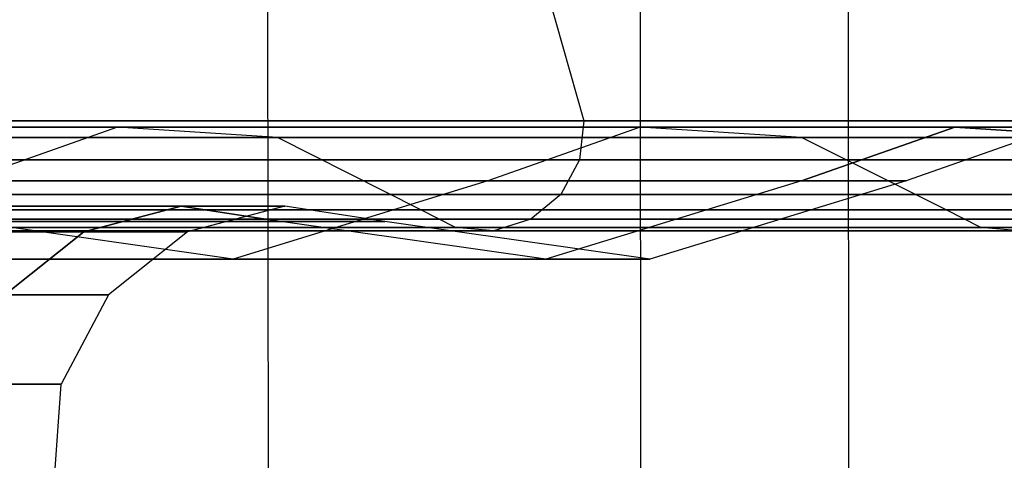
# Model space of a CAD drawing. Extents: x -172 to 172, y -29 to 28.
# Tile 910 of 914: x 162.86 to 165.26, y 4.64 to 5.72. Entities that reach past the tile are written whole.
import ezdxf

# ---------------------------------------------------------------- set-up
doc = ezdxf.new("R2010")
doc.units = 0
doc.header["$LTSCALE"] = 25.4
doc.layers.get('0').update_dxf_attribs({"linetype": 'CONTINUOUS'})

# ---------------------------------------------------------------- blocks, each defined once
blk = doc.blocks.new('RYFLO_AURA_STL')
at = {"color": 0}
for p, q in [((163.4776, -7.3033, -1196.5922), (163.4671, 7.0967, -1196.5952)), ((163.4776, -7.3033, -1196.5922), (163.4671, 7.0967, -1196.5952)), ((163.4776, -7.3033, -1289.9081), (163.4671, 7.0967, -1289.905)), ((163.4776, -7.3033, -1289.9081), (163.4671, 7.0967, -1289.905)), ((164.3746, 6.146, -1203.7872), (164.3838, -6.354, -1203.785)), ((164.3746, 6.146, -1203.7872), (164.3838, -6.354, -1203.785)), ((164.3746, 6.146, -1282.713), (164.3838, -6.354, -1282.7152)), ((164.3746, 6.146, -1282.713), (164.3838, -6.354, -1282.7152)), ((164.8813, 6.146, -1205.9613), (164.8906, -6.354, -1205.9592)), ((164.8813, 6.146, -1205.9613), (164.8906, -6.354, -1205.9592)), ((164.8813, 6.146, -1280.5389), (164.8906, -6.354, -1280.541)), ((164.8813, 6.146, -1280.5389), (164.8906, -6.354, -1280.541)), ((164.1278, 5.8561, -1215.6151), (164.2377, 5.4693, -1215.5967)), ((164.1278, 5.8561, -1215.6151), (164.2377, 5.4693, -1215.5967)), ((164.1278, 5.8561, -1270.8851), (164.2377, 5.4693, -1270.9036)), ((164.1278, 5.8561, -1270.8851), (164.2377, 5.4693, -1270.9036)), ((163.1011, 5.454, -1215.788), (161.3228, 5.454, -1206.7661)), ((161.3228, 5.454, -1279.7341), (163.1011, 5.454, -1270.7123)), ((163.1011, 5.454, -1215.788), (161.3228, 5.454, -1206.7661)), ((161.3228, 5.454, -1279.7341), (163.1011, 5.454, -1270.7123)), ((164.2377, 5.4693, -1215.5967), (162.447, 5.4693, -1206.5118)), ((162.447, 5.4693, -1279.9884), (164.2377, 5.4693, -1270.9036)), ((164.2377, 5.4693, -1215.5967), (162.447, 5.4693, -1206.5118)), ((162.447, 5.4693, -1279.9884), (164.2377, 5.4693, -1270.9036)), ((163.1011, 5.454, -1215.788), (162.7323, 5.3235, -1215.8501)), ((163.1011, 5.454, -1215.788), (162.7323, 5.3235, -1215.8501)), ((163.1011, 5.454, -1270.7123), (162.7323, 5.3235, -1270.6501)), ((163.1011, 5.454, -1270.7123), (162.7323, 5.3235, -1270.6501)), ((164.3752, 5.454, -1224.8948), (163.1011, 5.454, -1215.788)), ((163.1011, 5.454, -1270.7123), (164.3752, 5.454, -1261.6055)), ((163.4909, 5.429, -1215.7224), (163.1011, 5.454, -1215.788)), ((164.3752, 5.454, -1224.8948), (163.1011, 5.454, -1215.788)), ((163.4909, 5.429, -1215.7224), (163.1011, 5.454, -1215.788)), ((163.4909, 5.429, -1270.7778), (163.1011, 5.454, -1270.7123)), ((163.4909, 5.429, -1270.7778), (163.1011, 5.454, -1270.7123)), ((163.1011, 5.454, -1270.7123), (164.3752, 5.454, -1261.6055)), ((164.3752, 5.454, -1224.8948), (164.0035, 5.3235, -1224.9363)), ((164.3752, 5.454, -1224.8948), (164.0035, 5.3235, -1224.9363)), ((164.3752, 5.454, -1261.6055), (164.0035, 5.3235, -1261.564)), ((164.3752, 5.454, -1261.6055), (164.0035, 5.3235, -1261.564)), ((164.2377, 5.4693, -1215.5967), (164.2269, 5.3743, -1215.5984)), ((164.2377, 5.4693, -1215.5967), (164.2269, 5.3743, -1215.5984)), ((164.2377, 5.4693, -1270.9036), (164.2269, 5.3743, -1270.9019)), ((164.2377, 5.4693, -1270.9036), (164.2269, 5.3743, -1270.9019)), ((165.5207, 5.4693, -1224.7668), (164.2377, 5.4693, -1215.5967)), ((164.2377, 5.4693, -1270.9036), (165.5207, 5.4693, -1261.7334)), ((165.5207, 5.4693, -1224.7668), (164.2377, 5.4693, -1215.5967)), ((164.2377, 5.4693, -1270.9036), (165.5207, 5.4693, -1261.7334)), ((165.1413, 5.454, -1234.0582), (164.3752, 5.454, -1224.8948)), ((164.3752, 5.454, -1261.6055), (165.1413, 5.454, -1252.442)), ((164.768, 5.429, -1224.8508), (164.3752, 5.454, -1224.8948)), ((165.1413, 5.454, -1234.0582), (164.3752, 5.454, -1224.8948)), ((164.768, 5.429, -1224.8508), (164.3752, 5.454, -1224.8948)), ((164.768, 5.429, -1261.6494), (164.3752, 5.454, -1261.6055)), ((164.768, 5.429, -1261.6494), (164.3752, 5.454, -1261.6055)), ((164.3752, 5.454, -1261.6055), (165.1413, 5.454, -1252.442)), ((164.7679, 5.3235, -1234.079), (165.1413, 5.454, -1234.0582)), ((165.1413, 5.454, -1252.442), (164.7679, 5.3235, -1252.4213)), ((165.1413, 5.454, -1252.442), (164.7679, 5.3235, -1252.4213)), ((164.7679, 5.3235, -1234.079), (165.1413, 5.454, -1234.0582)), ((165.3969, 5.454, -1243.2501), (165.0229, 5.3235, -1243.2501)), ((165.3969, 5.454, -1243.2501), (165.0229, 5.3235, -1243.2501)), ((165.1413, 5.454, -1252.442), (165.3969, 5.454, -1243.2501)), ((165.3969, 5.454, -1243.2501), (165.1413, 5.454, -1234.0582)), ((165.1413, 5.454, -1234.0582), (165.5359, 5.429, -1234.0363)), ((165.5359, 5.429, -1252.464), (165.1413, 5.454, -1252.442)), ((165.5359, 5.429, -1252.464), (165.1413, 5.454, -1252.442)), ((165.1413, 5.454, -1252.442), (165.3969, 5.454, -1243.2501)), ((165.1413, 5.454, -1234.0582), (165.5359, 5.429, -1234.0363)), ((165.3969, 5.454, -1243.2501), (165.1413, 5.454, -1234.0582)), ((163.4909, 5.429, -1215.7224), (161.7084, 5.429, -1206.679)), ((161.7084, 5.429, -1279.8213), (163.4909, 5.429, -1270.7778)), ((163.4909, 5.429, -1215.7224), (161.7084, 5.429, -1206.679)), ((161.7084, 5.429, -1279.8213), (163.4909, 5.429, -1270.7778)), ((164.768, 5.429, -1224.8508), (163.4909, 5.429, -1215.7224)), ((163.4909, 5.429, -1270.7778), (164.768, 5.429, -1261.6494)), ((163.8405, 5.2525, -1215.6635), (163.4909, 5.429, -1215.7224)), ((164.768, 5.429, -1224.8508), (163.4909, 5.429, -1215.7224)), ((163.8405, 5.2525, -1215.6635), (163.4909, 5.429, -1215.7224)), ((163.8405, 5.2525, -1270.8368), (163.4909, 5.429, -1270.7778)), ((163.8405, 5.2525, -1270.8368), (163.4909, 5.429, -1270.7778)), ((163.4909, 5.429, -1270.7778), (164.768, 5.429, -1261.6494)), ((165.5359, 5.429, -1234.0363), (164.768, 5.429, -1224.8508)), ((164.768, 5.429, -1261.6494), (165.5359, 5.429, -1252.464)), ((165.1205, 5.2525, -1224.8115), (164.768, 5.429, -1224.8508)), ((165.5359, 5.429, -1234.0363), (164.768, 5.429, -1224.8508)), ((165.1205, 5.2525, -1224.8115), (164.768, 5.429, -1224.8508)), ((165.1205, 5.2525, -1261.6887), (164.768, 5.429, -1261.6494)), ((165.1205, 5.2525, -1261.6887), (164.768, 5.429, -1261.6494)), ((164.768, 5.429, -1261.6494), (165.5359, 5.429, -1252.464)), ((164.2269, 5.3743, -1215.5984), (162.4364, 5.3743, -1206.5143)), ((162.4364, 5.3743, -1279.986), (164.2269, 5.3743, -1270.9019)), ((164.2269, 5.3743, -1215.5984), (162.4364, 5.3743, -1206.5143)), ((162.4364, 5.3743, -1279.986), (164.2269, 5.3743, -1270.9019)), ((164.2269, 5.3743, -1215.5984), (164.1817, 5.2903, -1215.6061)), ((164.2269, 5.3743, -1215.5984), (164.1817, 5.2903, -1215.6061)), ((164.2269, 5.3743, -1270.9019), (164.1817, 5.2903, -1270.8942)), ((164.2269, 5.3743, -1270.9019), (164.1817, 5.2903, -1270.8942)), ((165.5098, 5.3743, -1224.7681), (164.2269, 5.3743, -1215.5984)), ((164.2269, 5.3743, -1270.9019), (165.5098, 5.3743, -1261.7322)), ((165.5098, 5.3743, -1224.7681), (164.2269, 5.3743, -1215.5984)), ((164.2269, 5.3743, -1270.9019), (165.5098, 5.3743, -1261.7322)), ((162.7323, 5.3235, -1215.8501), (164.0035, 5.3235, -1224.9363)), ((164.0035, 5.3235, -1261.564), (162.7323, 5.3235, -1270.6501)), ((162.7323, 5.3235, -1215.8501), (164.0035, 5.3235, -1224.9363)), ((164.0035, 5.3235, -1261.564), (162.7323, 5.3235, -1270.6501)), ((164.0035, 5.3235, -1224.9363), (163.3833, 5.1321, -1225.0055)), ((164.0035, 5.3235, -1224.9363), (163.3833, 5.1321, -1225.0055)), ((164.0035, 5.3235, -1261.564), (163.3833, 5.1321, -1261.4948)), ((164.0035, 5.3235, -1261.564), (163.3833, 5.1321, -1261.4948)), ((164.0035, 5.3235, -1224.9363), (164.7679, 5.3235, -1234.079)), ((164.7679, 5.3235, -1252.4213), (164.0035, 5.3235, -1261.564)), ((164.0035, 5.3235, -1224.9363), (164.7679, 5.3235, -1234.079)), ((164.7679, 5.3235, -1252.4213), (164.0035, 5.3235, -1261.564)), ((164.7679, 5.3235, -1234.079), (164.1448, 5.1321, -1234.1136)), ((164.7679, 5.3235, -1234.079), (164.1448, 5.1321, -1234.1136)), ((164.7679, 5.3235, -1252.4213), (164.1448, 5.1321, -1252.3866)), ((164.7679, 5.3235, -1252.4213), (164.1448, 5.1321, -1252.3866)), ((165.0229, 5.3235, -1243.2501), (164.3988, 5.1321, -1243.2501)), ((165.0229, 5.3235, -1243.2501), (164.3988, 5.1321, -1243.2501)), ((165.0229, 5.3235, -1243.2501), (164.7679, 5.3235, -1252.4213)), ((164.7679, 5.3235, -1234.079), (165.0229, 5.3235, -1243.2501)), ((164.7679, 5.3235, -1234.079), (165.0229, 5.3235, -1243.2501)), ((165.0229, 5.3235, -1243.2501), (164.7679, 5.3235, -1252.4213)), ((164.1817, 5.2903, -1215.6061), (162.3917, 5.2903, -1206.5244)), ((162.3917, 5.2903, -1279.9758), (164.1817, 5.2903, -1270.8942)), ((164.1817, 5.2903, -1215.6061), (162.3917, 5.2903, -1206.5244)), ((162.3917, 5.2903, -1279.9758), (164.1817, 5.2903, -1270.8942)), ((164.1817, 5.2903, -1215.6061), (164.1087, 5.2297, -1215.6183)), ((164.1817, 5.2903, -1215.6061), (164.1087, 5.2297, -1215.6183)), ((164.1817, 5.2903, -1270.8942), (164.1087, 5.2297, -1270.882)), ((164.1817, 5.2903, -1270.8942), (164.1087, 5.2297, -1270.882)), ((165.4643, 5.2903, -1224.7732), (164.1817, 5.2903, -1215.6061)), ((164.1817, 5.2903, -1270.8942), (165.4643, 5.2903, -1261.7271)), ((165.4643, 5.2903, -1224.7732), (164.1817, 5.2903, -1215.6061)), ((164.1817, 5.2903, -1270.8942), (165.4643, 5.2903, -1261.7271)), ((163.2568, 5.2617, -1234.1631), (162.4995, 5.2617, -1225.1042)), ((162.4995, 5.2617, -1261.396), (163.2568, 5.2617, -1252.3372)), ((163.2568, 5.2617, -1234.1631), (162.4995, 5.2617, -1225.1042)), ((162.4995, 5.2617, -1261.396), (163.2568, 5.2617, -1252.3372)), ((163.0194, 5.1987, -1234.1764), (163.2568, 5.2617, -1234.1631)), ((163.2568, 5.2617, -1252.3372), (163.0194, 5.1987, -1252.3239)), ((163.2568, 5.2617, -1252.3372), (163.0194, 5.1987, -1252.3239)), ((163.0194, 5.1987, -1234.1764), (163.2568, 5.2617, -1234.1631)), ((163.2568, 5.2617, -1252.3372), (163.5095, 5.2617, -1243.2501)), ((163.5095, 5.2617, -1243.2501), (163.2568, 5.2617, -1234.1631)), ((163.2568, 5.2617, -1234.1631), (163.4995, 5.224, -1234.1497)), ((163.4995, 5.224, -1252.3506), (163.2568, 5.2617, -1252.3372)), ((163.4995, 5.224, -1252.3506), (163.2568, 5.2617, -1252.3372)), ((163.2568, 5.2617, -1252.3372), (163.5095, 5.2617, -1243.2501)), ((163.2568, 5.2617, -1234.1631), (163.4995, 5.224, -1234.1497)), ((163.5095, 5.2617, -1243.2501), (163.2568, 5.2617, -1234.1631)), ((163.5095, 5.2617, -1243.2501), (163.2717, 5.1987, -1243.2501)), ((163.5095, 5.2617, -1243.2501), (163.2717, 5.1987, -1243.2501)), ((163.7526, 5.224, -1243.2501), (163.5095, 5.2617, -1243.2501)), ((163.7526, 5.224, -1243.2501), (163.5095, 5.2617, -1243.2501)), ((162.0542, 5.2525, -1206.6007), (163.8405, 5.2525, -1215.6635)), ((163.8405, 5.2525, -1270.8368), (162.0542, 5.2525, -1279.8995)), ((162.0542, 5.2525, -1206.6007), (163.8405, 5.2525, -1215.6635)), ((163.8405, 5.2525, -1270.8368), (162.0542, 5.2525, -1279.8995)), ((163.9247, 5.2093, -1215.6493), (163.8405, 5.2525, -1215.6635)), ((163.8405, 5.2525, -1215.6635), (165.1205, 5.2525, -1224.8115)), ((163.9247, 5.2093, -1215.6493), (163.8405, 5.2525, -1215.6635)), ((163.9247, 5.2093, -1270.851), (163.8405, 5.2525, -1270.8368)), ((165.1205, 5.2525, -1261.6887), (163.8405, 5.2525, -1270.8368)), ((163.9247, 5.2093, -1270.851), (163.8405, 5.2525, -1270.8368)), ((163.8405, 5.2525, -1215.6635), (165.1205, 5.2525, -1224.8115)), ((165.1205, 5.2525, -1261.6887), (163.8405, 5.2525, -1270.8368)), ((165.2053, 5.2093, -1224.802), (165.1205, 5.2525, -1224.8115)), ((165.1205, 5.2525, -1224.8115), (165.89, 5.2525, -1234.0166)), ((165.2053, 5.2093, -1224.802), (165.1205, 5.2525, -1224.8115)), ((165.2053, 5.2093, -1261.6982), (165.1205, 5.2525, -1261.6887)), ((165.89, 5.2525, -1252.4836), (165.1205, 5.2525, -1261.6887)), ((165.2053, 5.2093, -1261.6982), (165.1205, 5.2525, -1261.6887)), ((165.1205, 5.2525, -1224.8115), (165.89, 5.2525, -1234.0166)), ((165.89, 5.2525, -1252.4836), (165.1205, 5.2525, -1261.6887)), ((163.9247, 5.2093, -1215.6493), (162.1374, 5.2093, -1206.5819)), ((162.1374, 5.2093, -1279.9183), (163.9247, 5.2093, -1270.851)), ((163.9247, 5.2093, -1215.6493), (162.1374, 5.2093, -1206.5819)), ((162.1374, 5.2093, -1279.9183), (163.9247, 5.2093, -1270.851)), ((164.1087, 5.2297, -1215.6183), (162.3195, 5.2297, -1206.5408)), ((162.3195, 5.2297, -1279.9595), (164.1087, 5.2297, -1270.882)), ((164.1087, 5.2297, -1215.6183), (162.3195, 5.2297, -1206.5408)), ((162.3195, 5.2297, -1279.9595), (164.1087, 5.2297, -1270.882)), ((163.3833, 5.1321, -1225.0055), (162.7411, 5.224, -1225.0773)), ((162.7411, 5.224, -1225.0773), (163.4995, 5.224, -1234.1497)), ((163.3833, 5.1321, -1225.0055), (162.7411, 5.224, -1225.0773)), ((163.3833, 5.1321, -1261.4948), (162.7411, 5.224, -1261.423)), ((163.4995, 5.224, -1252.3506), (162.7411, 5.224, -1261.423)), ((163.3833, 5.1321, -1261.4948), (162.7411, 5.224, -1261.423)), ((162.7411, 5.224, -1225.0773), (163.4995, 5.224, -1234.1497)), ((163.4995, 5.224, -1252.3506), (162.7411, 5.224, -1261.423)), ((163.4995, 5.224, -1234.1497), (163.7526, 5.224, -1243.2501)), ((164.1448, 5.1321, -1234.1136), (163.4995, 5.224, -1234.1497)), ((164.1448, 5.1321, -1234.1136), (163.4995, 5.224, -1234.1497)), ((164.1448, 5.1321, -1252.3866), (163.4995, 5.224, -1252.3506)), ((163.7526, 5.224, -1243.2501), (163.4995, 5.224, -1252.3506)), ((164.1448, 5.1321, -1252.3866), (163.4995, 5.224, -1252.3506)), ((163.7526, 5.224, -1243.2501), (163.4995, 5.224, -1252.3506)), ((163.4995, 5.224, -1234.1497), (163.7526, 5.224, -1243.2501)), ((164.3988, 5.1321, -1243.2501), (163.7526, 5.224, -1243.2501)), ((164.3988, 5.1321, -1243.2501), (163.7526, 5.224, -1243.2501)), ((165.2053, 5.2093, -1224.802), (163.9247, 5.2093, -1215.6493)), ((163.9247, 5.2093, -1270.851), (165.2053, 5.2093, -1261.6982)), ((164.0187, 5.2013, -1215.6335), (163.9247, 5.2093, -1215.6493)), ((165.2053, 5.2093, -1224.802), (163.9247, 5.2093, -1215.6493)), ((164.0187, 5.2013, -1215.6335), (163.9247, 5.2093, -1215.6493)), ((164.0187, 5.2013, -1270.8667), (163.9247, 5.2093, -1270.851)), ((163.9247, 5.2093, -1270.851), (165.2053, 5.2093, -1261.6982)), ((164.0187, 5.2013, -1270.8667), (163.9247, 5.2093, -1270.851)), ((164.1087, 5.2297, -1215.6183), (164.0187, 5.2013, -1215.6335)), ((164.1087, 5.2297, -1215.6183), (164.0187, 5.2013, -1215.6335)), ((164.1087, 5.2297, -1270.882), (164.0187, 5.2013, -1270.8667)), ((164.1087, 5.2297, -1270.882), (164.0187, 5.2013, -1270.8667)), ((165.3907, 5.2297, -1224.7814), (164.1087, 5.2297, -1215.6183)), ((164.1087, 5.2297, -1270.882), (165.3907, 5.2297, -1261.7189)), ((165.3907, 5.2297, -1224.7814), (164.1087, 5.2297, -1215.6183)), ((164.1087, 5.2297, -1270.882), (165.3907, 5.2297, -1261.7189)), ((165.9752, 5.2093, -1234.0118), (165.2053, 5.2093, -1224.802)), ((165.2053, 5.2093, -1261.6982), (165.9752, 5.2093, -1252.4884)), ((165.3, 5.2013, -1224.7915), (165.2053, 5.2093, -1224.802)), ((165.9752, 5.2093, -1234.0118), (165.2053, 5.2093, -1224.802)), ((165.3, 5.2013, -1224.7915), (165.2053, 5.2093, -1224.802)), ((165.3, 5.2013, -1261.7087), (165.2053, 5.2093, -1261.6982)), ((165.2053, 5.2093, -1261.6982), (165.9752, 5.2093, -1252.4884)), ((165.3, 5.2013, -1261.7087), (165.2053, 5.2093, -1261.6982)), ((164.0187, 5.2013, -1215.6335), (162.2304, 5.2013, -1206.5609)), ((162.2304, 5.2013, -1279.9393), (164.0187, 5.2013, -1270.8667)), ((164.0187, 5.2013, -1215.6335), (162.2304, 5.2013, -1206.5609)), ((162.2304, 5.2013, -1279.9393), (164.0187, 5.2013, -1270.8667)), ((163.0194, 5.1987, -1234.1764), (162.2632, 5.1987, -1225.1306)), ((162.2632, 5.1987, -1261.3696), (163.0194, 5.1987, -1252.3239)), ((163.0194, 5.1987, -1234.1764), (162.2632, 5.1987, -1225.1306)), ((162.2632, 5.1987, -1261.3696), (163.0194, 5.1987, -1252.3239)), ((162.8272, 5.0456, -1234.187), (163.0194, 5.1987, -1234.1764)), ((163.0194, 5.1987, -1252.3239), (162.8272, 5.0456, -1252.3132)), ((163.0194, 5.1987, -1252.3239), (162.8272, 5.0456, -1252.3132)), ((162.8272, 5.0456, -1234.187), (163.0194, 5.1987, -1234.1764)), ((163.0194, 5.1987, -1252.3239), (163.2717, 5.1987, -1243.2501)), ((163.2717, 5.1987, -1243.2501), (163.0194, 5.1987, -1234.1764)), ((163.0194, 5.1987, -1252.3239), (163.2717, 5.1987, -1243.2501)), ((163.2717, 5.1987, -1243.2501), (163.0194, 5.1987, -1234.1764)), ((163.2717, 5.1987, -1243.2501), (163.0792, 5.0456, -1243.2501)), ((163.2717, 5.1987, -1243.2501), (163.0792, 5.0456, -1243.2501)), ((165.3, 5.2013, -1224.7915), (164.0187, 5.2013, -1215.6335)), ((164.0187, 5.2013, -1270.8667), (165.3, 5.2013, -1261.7087)), ((165.3, 5.2013, -1224.7915), (164.0187, 5.2013, -1215.6335)), ((164.0187, 5.2013, -1270.8667), (165.3, 5.2013, -1261.7087)), ((163.3833, 5.1321, -1225.0055), (162.1169, 5.1321, -1215.9537)), ((162.1169, 5.1321, -1270.5465), (163.3833, 5.1321, -1261.4948)), ((163.3833, 5.1321, -1225.0055), (162.1169, 5.1321, -1215.9537)), ((162.1169, 5.1321, -1270.5465), (163.3833, 5.1321, -1261.4948)), ((164.1448, 5.1321, -1234.1136), (163.3833, 5.1321, -1225.0055)), ((163.3833, 5.1321, -1261.4948), (164.1448, 5.1321, -1252.3866)), ((164.1448, 5.1321, -1234.1136), (163.3833, 5.1321, -1225.0055)), ((163.3833, 5.1321, -1261.4948), (164.1448, 5.1321, -1252.3866)), ((164.3988, 5.1321, -1243.2501), (164.1448, 5.1321, -1234.1136)), ((164.1448, 5.1321, -1252.3866), (164.3988, 5.1321, -1243.2501)), ((164.3988, 5.1321, -1243.2501), (164.1448, 5.1321, -1234.1136)), ((164.1448, 5.1321, -1252.3866), (164.3988, 5.1321, -1243.2501)), ((162.8272, 5.0456, -1252.3132), (163.0792, 5.0456, -1243.2501)), ((163.0792, 5.0456, -1243.2501), (162.8272, 5.0456, -1234.187)), ((162.8272, 5.0456, -1252.3132), (163.0792, 5.0456, -1243.2501)), ((163.0792, 5.0456, -1243.2501), (162.8272, 5.0456, -1234.187)), ((163.0792, 5.0456, -1243.2501), (162.9643, 4.8282, -1243.2501)), ((163.0792, 5.0456, -1243.2501), (162.9643, 4.8282, -1243.2501)), ((162.9643, 4.8282, -1243.2501), (162.7124, 4.8282, -1234.1935)), ((162.7124, 4.8282, -1252.3069), (162.9643, 4.8282, -1243.2501)), ((162.7124, 4.8282, -1252.3069), (162.9643, 4.8282, -1243.2501)), ((162.9643, 4.8282, -1243.2501), (162.7124, 4.8282, -1234.1935)), ((162.9463, 4.5828, -1243.2501), (162.9643, 4.8282, -1243.2501)), ((162.9463, 4.5828, -1243.2501), (162.9643, 4.8282, -1243.2501))]:
    blk.add_line(p, q, dxfattribs=at)

msp = doc.modelspace()

# ---------------------------------------------------------------- block references
at = {"color": 0}
msp.add_blockref('RYFLO_AURA_STL', (0, 0), dxfattribs=at)

doc.saveas('drawing.dxf')
